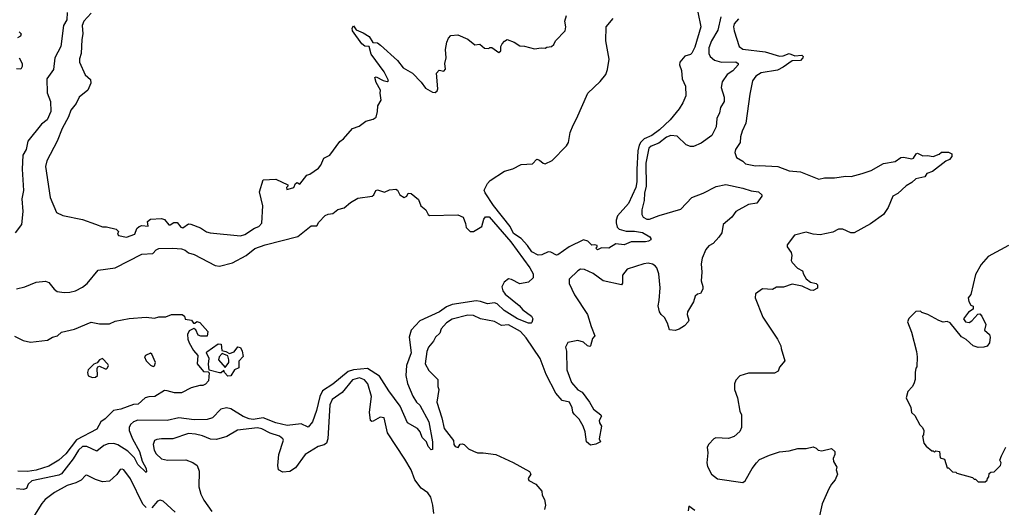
# Model space of a CAD drawing. Extents: x 1933546 to 2138868, y 524910 to 667279.
# Tile 423 of 466: x 2075529 to 2082510, y 598710 to 602165. Entities that reach past the tile are written whole.
import ezdxf

# ---------------------------------------------------------------- set-up
doc = ezdxf.new("R2010")
doc.units = 0

msp = doc.modelspace()

# ---------------------------------------------------------------- linework, layer by layer
at = {"layer": '0CON10XD'}
for points in [[(2075865.6, 602215), (2075861.8, 602165), (2075840, 602125), (2075821.1, 601975), (2075778.3, 601895), (2075768.9, 601811.1), (2075722, 601745), (2075724.3, 601645.7), (2075745.8, 601585), (2075748.4, 601515), (2075724.4, 601455.6), (2075684.1, 601425), (2075585.6, 601305), (2075573.3, 601245), (2075551.2, 601205), (2075545.8, 601105), (2075555.3, 600955.3), (2075543.3, 600895), (2075551.5, 600805), (2075542.1, 600715), (2075495.6, 600654.4)], [(2076035, 602211.9), (2075982.2, 602155), (2075970.6, 602125), (2075975.7, 602065), (2075968.1, 602025), (2075963.3, 601925), (2075951.7, 601888.3), (2075952.1, 601865), (2075993.6, 601773.6), (2076030.3, 601740.3), (2076032.2, 601715), (2076011.9, 601665), (2075951.1, 601615), (2075928.6, 601571.4), (2075891.9, 601525), (2075873.4, 601476.6), (2075828.6, 601395), (2075795, 601303.3), (2075721.4, 601165), (2075712.5, 601125), (2075745.5, 600905), (2075788.3, 600798.3), (2075835, 600778), (2075975, 600750), (2076066.1, 600716.1), (2076115, 600697.5), (2076145, 600697.5), (2076211.7, 600681.7), (2076230, 600665), (2076222.5, 600645), (2076230, 600635), (2076285, 600624.3), (2076345, 600646.2), (2076359.4, 600685), (2076375, 600700.6), (2076395, 600705.6), (2076438.3, 600701.7), (2076435.8, 600735), (2076455, 600751.5), (2076535, 600757.5), (2076555, 600748.8), (2076585, 600711.2), (2076595, 600711.2), (2076622.1, 600727.9), (2076645, 600729.2), (2076670, 600695), (2076685, 600691.4), (2076725, 600717.5), (2076743, 600717), (2076810.7, 600690.7), (2076852.3, 600662.3), (2076880, 600655), (2077095, 600634), (2077125, 600642.9), (2077192.7, 600687.3), (2077225, 600699.1), (2077245, 600724), (2077252.1, 600845), (2077228.8, 600945), (2077255, 601030), (2077345, 601036.2), (2077430, 600995), (2077430, 600985), (2077420, 600975), (2077423, 600963), (2077448.3, 600968.3), (2077472.5, 600975), (2077483.3, 601005), (2077495, 601012.5), (2077515, 601000), (2077565, 601062.5), (2077585, 601070), (2077647, 601113), (2077663.8, 601135), (2077686.1, 601183.9), (2077726.7, 601205), (2077798.3, 601301.7), (2077825, 601320), (2077887.5, 601395), (2077935, 601410), (2077982.5, 601445), (2078035, 601461.2), (2078056.7, 601475), (2078066.1, 601513.9), (2078067.5, 601555), (2078092.5, 601595), (2078083.8, 601645), (2078087.1, 601665), (2078055, 601720), (2078047.5, 601755), (2078055, 601760), (2078105, 601733.8), (2078135, 601727.5), (2078142.5, 601735), (2078113.6, 601795), (2078020.1, 601920.1), (2078006.7, 601975), (2077975, 601978.2), (2077955, 601993.8), (2077889.1, 602085), (2077885.6, 602104.4), (2077895, 602121.2), (2077915, 602094.2), (2077962.9, 602072.9)], [(2077962.9, 602072.9), (2078006.2, 602045), (2078033.3, 602003.3), (2078065, 602000), (2078086.7, 601985), (2078207.5, 601875), (2078247.5, 601825), (2078312.5, 601785), (2078375, 601723.3), (2078405, 601678.8), (2078455, 601652.5), (2078475, 601650), (2078488.3, 601661.7), (2078492.5, 601675), (2078483, 601787), (2078503, 601807), (2078535, 601800), (2078546.4, 601813.6), (2078543.8, 601855), (2078552.5, 601895), (2078547, 601953), (2078557.5, 602005), (2078570, 602035), (2078585, 602052.5), (2078635, 602057.5), (2078705, 602027.5), (2078755, 601987.5), (2078791.7, 601991.7), (2078825, 601962.5), (2078855, 601960), (2078863, 601967), (2078877, 601967), (2078925, 601932.5), (2078940, 601945), (2078940, 601975), (2078950, 601995), (2078966.1, 602013.9), (2078985, 602024), (2079035, 602006.7), (2079075, 601980), (2079108.3, 601978.3), (2079178.3, 601958.3), (2079225, 601966.2), (2079255, 601962.5), (2079265, 601970), (2079300, 601975), (2079315, 601990), (2079326.7, 602015), (2079395, 602086.2), (2079400, 602115), (2079393.8, 602155), (2079406, 602195)], [(2080337.7, 602217.7), (2080358.5, 602115), (2080315, 601970), (2080295, 601927.5), (2080285, 601918.6), (2080245, 601906.2), (2080208, 601865), (2080206, 601845), (2080220, 601805), (2080225.7, 601745), (2080248.6, 601695), (2080251.1, 601625), (2080230.3, 601575), (2080205, 601534.5), (2080141.3, 601455), (2080065, 601383.8), (2080010.4, 601345), (2079955, 601321), (2079931.6, 601298.4), (2079919.7, 601275), (2079911, 601235), (2079904.2, 601104.2), (2079904.8, 601015), (2079897.8, 600975), (2079845, 600861.8), (2079768, 600775), (2079757.1, 600745), (2079757.2, 600725), (2079765.9, 600695), (2079780, 600680), (2079827.5, 600667.5), (2079887.2, 600667.3), (2079945, 600657.5), (2079996.6, 600626.6), (2080004, 600615), (2080002.5, 600605), (2079986.7, 600595), (2079965, 600591.5), (2079865, 600590.5), (2079815, 600570.8), (2079755, 600578), (2079705, 600545.4), (2079652.5, 600547.5), (2079625, 600534), (2079612.5, 600545), (2079622.5, 600555), (2079622.5, 600565), (2079605, 600570), (2079585, 600566.7), (2079556.1, 600596.1), (2079525, 600604.2), (2079425, 600556.7), (2079345, 600500), (2079335, 600496.7), (2079295, 600516.7), (2079275, 600520), (2079231.1, 600498.9), (2079205, 600496.5)], [(2080498.8, 602185), (2080478.7, 602091.3), (2080434.6, 602015), (2080414.5, 601965), (2080414.4, 601925.6), (2080424.2, 601905), (2080455, 601877.5), (2080504.6, 601864.6), (2080605, 601867.3), (2080623.8, 601855), (2080623.8, 601845), (2080585, 601803.3), (2080545, 601777.5), (2080509.1, 601725), (2080501.4, 601685), (2080524.3, 601615), (2080524, 601586), (2080497.4, 601542.6), (2080490, 601505), (2080470.8, 601465), (2080465.8, 601405), (2080436, 601345), (2080359.8, 601290.2), (2080305, 601267.5), (2080285, 601266.2), (2080255, 601277.5), (2080189.1, 601339.1), (2080145, 601343.5), (2080115, 601331.8), (2080059.4, 601290.6), (2080005, 601268.1), (2079990, 601255), (2079967.5, 601147.5), (2079971, 600985), (2079958.9, 600935), (2079956.7, 600883.3), (2079938.8, 600818.8), (2079940, 600785), (2079950, 600765), (2079975, 600750.6), (2079995, 600751.5), (2080061.5, 600778.5), (2080215, 600822.2), (2080294.7, 600905.2), (2080375, 600936.4), (2080465.8, 600984.2), (2080535, 600997.4), (2080655, 600970.4), (2080715, 600952.9), (2080766.2, 600946.2), (2080790, 600925), (2080790, 600915), (2080755, 600866), (2080695, 600854.6), (2080607.1, 600805), (2080578.8, 600765), (2080516, 600715), (2080506.7, 600655), (2080486.5, 600625), (2080445, 600579.1), (2080415, 600562.9), (2080393.1, 600536.9), (2080366.5, 600475), (2080360.4, 600435), (2080365.4, 600375), (2080359.4, 600315), (2080372.2, 600275), (2080371.9, 600255), (2080355.8, 600225), (2080335, 600220), (2080317.1, 600205), (2080306.9, 600165), (2080264.3, 600095), (2080260, 600075), (2080273.8, 600035), (2080268.8, 600025), (2080241.4, 599995), (2080205, 599972.1), (2080175, 599963.8), (2080136.7, 599966.7), (2080121.1, 600015), (2080100, 600055), (2080076.1, 600076.1), (2080065.6, 600095), (2080056.6, 600136.6), (2080061.5, 600175), (2080069.2, 600265), (2080060, 600365), (2080045, 600407.5), (2080035, 600421.4), (2080015, 600433.3), (2079985, 600439.5), (2079954.6, 600435.4), (2079835, 600396.7), (2079802.5, 600355), (2079803, 600297), (2079795, 600287.5), (2079665, 600314), (2079595.5, 600365.5), (2079533.3, 600395), (2079505, 600396.9), (2079485, 600386.5), (2079425, 600327.5), (2079424.1, 600295.9), (2079463.3, 600215), (2079554.2, 600075.8), (2079580.2, 599990.2), (2079607.5, 599925), (2079590, 599905), (2079576.7, 599855), (2079570, 599850), (2079555, 599853.1), (2079525, 599879.4), (2079487, 599893), (2079415, 599876.7), (2079398.8, 599845), (2079405.9, 599815.9), (2079408.6, 599685), (2079440, 599595), (2079485, 599541.9), (2079515.5, 599525.5), (2079568.5, 599455), (2079596.2, 599406.2), (2079650, 599365), (2079652.9, 599355), (2079636.9, 599325), (2079638.9, 599308.9), (2079653.8, 599285), (2079636.2, 599195), (2079646.7, 599175), (2079612.3, 599157.7), (2079575, 599151.4), (2079546.2, 599175), (2079536.7, 599245), (2079524.2, 599285), (2079495.8, 599335), (2079458.8, 599368.8), (2079450, 599385), (2079446, 599415), (2079425.6, 599455), (2079375, 599467.3), (2079329, 599519), (2079260.4, 599650.4), (2079217.7, 599765), (2079119.8, 599909.8), (2079080, 599955), (2078995, 600002), (2078945, 599998.8), (2078895, 600027.5), (2078795, 600045.6), (2078745, 600068.9), (2078705, 600072.5), (2078595, 600042.9), (2078555, 600017.1), (2078516.2, 599975), (2078506.7, 599945), (2078475.8, 599915), (2078463.2, 599886.8), (2078428, 599845), (2078416, 599815), (2078403.9, 599726.1), (2078428.7, 599678.7), (2078492.5, 599615), (2078492.5, 599565), (2078500, 599545), (2078485.7, 599454.3), (2078522.4, 599345), (2078539, 599269), (2078603.6, 599183.6), (2078606.2, 599155), (2078615, 599141.2), (2078637, 599133), (2078651.7, 599158.3), (2078665, 599160), (2078680, 599155), (2078710, 599125), (2078745, 599106.7), (2078775, 599096.7), (2078815, 599096.2), (2078905, 599083.8), (2079027.7, 599027.7), (2079143, 598963), (2079152.5, 598945), (2079133.8, 598915), (2079139.5, 598899.5), (2079187.5, 598875), (2079230, 598825), (2079233.8, 598795), (2079248.8, 598765), (2079256.1, 598726.1), (2079248.8, 598695)], [(2079205, 600496.5), (2079159.1, 600519.1), (2079129.6, 600565), (2079084.4, 600615), (2079030.4, 600650.4), (2079005, 600700), (2078888.5, 600848.5), (2078828.3, 600938.3), (2078821.9, 600958.1), (2078845.4, 601004.6), (2078864.4, 601025), (2078965, 601092.5), (2079025, 601109.2), (2079085, 601138.8), (2079165, 601144.3), (2079195, 601176.2), (2079215, 601170.8), (2079239.1, 601149.1), (2079255, 601144.2), (2079305, 601166.2), (2079405, 601271.2), (2079420, 601295), (2079431.9, 601365), (2079452, 601418), (2079477.1, 601462.9), (2079556, 601645), (2079645, 601727.8), (2079683.4, 601776.6), (2079696.8, 601813.2), (2079707.8, 601885), (2079684.6, 602015.4), (2079687.1, 602115), (2079735.4, 602174.6)], [(2080625, 602172.2), (2080595.4, 602135), (2080589.3, 602115), (2080593.1, 602085), (2080630, 601975), (2080655, 601956.5), (2080815, 601938.2), (2080915, 601906.9), (2080941.4, 601908.6), (2080985, 601924.5), (2081025, 601908.8), (2081075, 601913.3), (2081083.3, 601905), (2081082, 601895), (2081065, 601875.7), (2081006.5, 601873.5), (2080942.4, 601827.6), (2080902.7, 601807.3), (2080785, 601788.6), (2080748.9, 601765), (2080725, 601732), (2080705, 601637.5), (2080677, 601433), (2080650, 601375), (2080638.6, 601335), (2080635.8, 601294.2), (2080604.4, 601245), (2080598.1, 601225), (2080609.7, 601189.7), (2080655, 601163.3), (2080675, 601143.8), (2080745, 601128.8), (2080775, 601132.5), (2080905, 601124.4), (2080985, 601094.6), (2081065, 601087.6), (2081195, 601034.1), (2081235, 601043.8), (2081305, 601043.5), (2081385, 601055.4), (2081425, 601053.1), (2081502, 601075), (2081565, 601096.2), (2081653.2, 601146.8), (2081735, 601160.5), (2081775, 601187.5), (2081795, 601190.4), (2081855, 601178.9), (2081865.9, 601184.1), (2081885, 601214.2), (2081895, 601219.4), (2081931.5, 601201.5), (2081965, 601203.8), (2082004.1, 601195.9), (2082047.1, 601212.9), (2082065, 601226.7), (2082113.6, 601226.4), (2082137.5, 601215), (2082137.5, 601195), (2082120, 601175), (2082095, 601162.9), (2081999.7, 601090.3), (2081960.8, 601075), (2081945, 601052.5), (2081882.5, 601037.5), (2081855, 601011.4), (2081813.2, 600986.8), (2081755.5, 600934.5), (2081720, 600915), (2081685, 600833.8), (2081652.5, 600785), (2081561.1, 600718.9), (2081445, 600654.3), (2081422.5, 600655), (2081365, 600680), (2081335, 600680), (2081295, 600658.6), (2081205, 600640.8), (2081155, 600645.8), (2081105, 600660), (2081022, 600638), (2080971.2, 600568.8), (2080970, 600555), (2080997.5, 600515), (2081002.5, 600495), (2080999.3, 600459.3), (2081006.2, 600445), (2081043.8, 600403.8), (2081078.8, 600385), (2081085, 600362.5), (2081105, 600330), (2081135, 600305.8), (2081175, 600295.8), (2081185, 600286.2), (2081185, 600262.5), (2081155, 600246.7), (2081135, 600247.5), (2081076.1, 600276.1), (2081005, 600290.6), (2080945, 600268.8), (2080895, 600268.8), (2080865, 600253.8), (2080795, 600257.5), (2080746.4, 600223.6), (2080743.8, 600195), (2080796.4, 600056.4), (2080902.3, 599902.3), (2080926.2, 599855), (2080926.7, 599835), (2080953, 599747), (2080916.7, 599703.3), (2080906.4, 599673.6), (2080879.3, 599660.7), (2080695, 599660), (2080635, 599642.5), (2080605, 599610), (2080597.5, 599585), (2080597.5, 599545), (2080617.5, 599485), (2080635, 599390), (2080646.1, 599366.1), (2080646.7, 599275), (2080635, 599247.5), (2080595, 599212.5), (2080555, 599197.5), (2080465, 599202.5), (2080450, 599195), (2080413.6, 599156.4), (2080402.5, 599135), (2080407.5, 599095), (2080400, 599025), (2080405, 599000), (2080433.9, 598943.9), (2080475, 598911.2), (2080655, 598886.7), (2080673, 598897), (2080722.5, 598985), (2080752.5, 599025), (2080775, 599047.5), (2080845, 599080), (2080915, 599103.3), (2080985, 599110), (2081045, 599126.7), (2081105, 599127.5), (2081155, 599137.5), (2081175, 599130), (2081190, 599115), (2081215, 599110), (2081285, 599127.5), (2081307.5, 599105), (2081307.5, 599085), (2081296.7, 599055), (2081298.8, 599035), (2081322.5, 598995), (2081317.5, 598975), (2081326.7, 598945), (2081310, 598905), (2081283.3, 598875), (2081265, 598840), (2081218.8, 598735), (2081186.7, 598595)], [(2075525, 602080), (2075538.8, 602065), (2075535, 602047.5), (2075513, 602037)], [(2075524, 601895), (2075547.1, 601855), (2075547, 601833), (2075535.9, 601814.1), (2075505, 601818)], [(2075505, 600258.6), (2075565, 600273.1), (2075644.6, 600305.4), (2075712.4, 600312.4), (2075735, 600302.9), (2075771.9, 600255), (2075795, 600239.4), (2075845, 600232.5), (2075885, 600233.3), (2075925, 600244.5), (2075975, 600269.5), (2076006.7, 600295), (2076085, 600390.6), (2076205, 600406.2), (2076395, 600504), (2076471.7, 600508.3), (2076495.3, 600534.7), (2076515, 600543.1), (2076615, 600546.7), (2076675, 600542.2), (2076702.1, 600532.1), (2076725, 600512.5), (2076765, 600501.3), (2076915, 600424.5), (2076945, 600418.2), (2077038, 600442), (2077135, 600494.6), (2077195, 600543.8), (2077269.1, 600570.9), (2077500.6, 600629.4), (2077595, 600704), (2077635.4, 600704.6), (2077648.7, 600731.3), (2077695, 600776.7), (2077715, 600786.9), (2077748.3, 600791.7), (2077785, 600819.6), (2077828.1, 600831.9), (2077875, 600870.9), (2077925, 600899.6), (2078026.7, 600915), (2078040, 600925), (2078054, 600955), (2078065, 600959.2), (2078115, 600942.5), (2078151.5, 600958.5), (2078195, 600963.8), (2078206.1, 600956.1), (2078224.3, 600924.3), (2078255, 600906.2), (2078273.3, 600915), (2078282.5, 600935), (2078303.9, 600933.9), (2078355, 600890.8), (2078373.5, 600845), (2078407.7, 600817.7), (2078425, 600784.2), (2078435, 600776.9), (2078635, 600783.1), (2078672.2, 600765), (2078689.8, 600719.8), (2078693.4, 600693.4), (2078722.5, 600665), (2078745, 600664.6), (2078805, 600700), (2078818.6, 600751.4), (2078831.8, 600768.2), (2078857.9, 600767.9), (2079010, 600590), (2079146, 600406), (2079168.7, 600365), (2079169, 600335), (2079135, 600304.9), (2079075, 600293.5), (2079015, 600324.5), (2078995, 600328.3), (2078962.8, 600305), (2078947.4, 600272.6), (2078953.7, 600245), (2078970.5, 600220.5), (2079071, 600141), (2079095, 600108.1), (2079157.7, 600065), (2079166.2, 600045), (2079160.8, 600019.2), (2079155.9, 600014.1), (2079135, 600015.5), (2079057.3, 600045), (2078964.7, 600104.7), (2078915, 600151.9), (2078895, 600159.2), (2078845, 600152.8), (2078795, 600169.3), (2078765, 600171.8), (2078594.2, 600145.8), (2078555, 600131.3), (2078505, 600096.1), (2078365, 600031.8), (2078304.8, 599965.2), (2078289.6, 599915), (2078304.7, 599805.3), (2078270.3, 599715), (2078265.3, 599645), (2078278.3, 599588.3), (2078317.1, 599497.1), (2078342.5, 599455), (2078365, 599432.7), (2078430, 599315), (2078455.6, 599175), (2078455, 599120), (2078445, 599117.5), (2078425, 599140), (2078412.9, 599175), (2078382.9, 599205), (2078368.6, 599245), (2078348.9, 599268.9), (2078278.3, 599308.3), (2078225, 599427.5), (2078145, 599535.6), (2078080.2, 599640.2), (2077993.9, 599693.9), (2077894.8, 599684.8), (2077856.8, 599673.2), (2077747.6, 599582.4), (2077676.5, 599535), (2077657, 599495), (2077633.6, 599396.4), (2077605, 599316.2), (2077575, 599277.5), (2077525, 599301.3), (2077425, 599290.2), (2077345, 599307.9), (2077255, 599342.9), (2077185, 599332.7), (2077155, 599336.6), (2077112.9, 599353), (2077025, 599406.9), (2076995, 599414.8), (2076954.4, 599405.6), (2076896.1, 599343.9), (2076858.9, 599331.1), (2076765, 599330.4), (2076656.6, 599343.4), (2076575, 599325.5), (2076365, 599327.7), (2076335, 599315.3), (2076314.1, 599295.9), (2076305.3, 599275), (2076305.8, 599255), (2076328.8, 599195), (2076377, 599105), (2076397.2, 599037.2), (2076424.4, 598985), (2076428.3, 598961.7), (2076425, 598957.5), (2076365, 599012.8), (2076341.6, 599061.6), (2076295, 599108.8), (2076225, 599152.8), (2076195, 599163), (2076155, 599159), (2076125, 599148.3), (2076075, 599107.8), (2076005, 599140.3), (2075975, 599140.2), (2075945, 599114.8), (2075906.7, 599053.3), (2075825, 598948), (2075805, 598938.7), (2075615, 598898.1), (2075589.1, 598875), (2075575.7, 598844.3), (2075555, 598835.3), (2075505, 598841.2)], [(2082540, 600565), (2082395, 600487.5), (2082345, 600430), (2082305, 600360), (2082271.7, 600218.3), (2082252.5, 600195), (2082258.3, 600168.3), (2082273, 600143), (2082290, 600135), (2082290, 600115), (2082255, 600092.5), (2082220, 600045), (2082235, 600023.3), (2082260.7, 600019.3), (2082279.7, 600030.3), (2082321.7, 600078.3), (2082335, 600080), (2082350, 600065), (2082377.5, 600005), (2082370, 599965), (2082403.8, 599933.8), (2082410, 599915), (2082404.3, 599875), (2082387.5, 599852.5), (2082365, 599843.8), (2082325, 599842.5), (2082290, 599855), (2082238.3, 599898.3), (2082205, 599917.5), (2082125, 600017.5), (2082105, 600027.5), (2082075, 600022.5), (2082045, 600032.5), (2081967, 600077), (2081925, 600090), (2081915, 600100), (2081881.7, 600098.3), (2081831.7, 600048.3), (2081822.5, 600025), (2081851.7, 599951.7), (2081887.5, 599815), (2081892.5, 599775), (2081890, 599705), (2081883, 599697), (2081877.5, 599665), (2081876.7, 599615), (2081867.5, 599585), (2081856.4, 599563.6), (2081825, 599530), (2081813.3, 599485), (2081847, 599417), (2081851.7, 599381.7), (2081875, 599360), (2081910, 599295), (2081930, 599275), (2081940, 599255), (2081937, 599223), (2081930, 599215), (2081940, 599165), (2081955, 599142.5), (2081995, 599110), (2082005, 599110), (2082015, 599100), (2082025, 599110), (2082050, 599105), (2082055, 599060), (2082085, 599050), (2082105, 598990), (2082115, 598990), (2082141.7, 598961.7), (2082165, 598960), (2082173, 598953), (2082285, 598920), (2082295, 598910), (2082305, 598910), (2082325, 598890), (2082375, 598890), (2082388.3, 598901.7), (2082390, 598915), (2082400, 598925), (2082401.7, 598948.3), (2082415, 598960), (2082438.3, 598961.7), (2082482.5, 599005), (2082486.2, 599025), (2082477.5, 599045), (2082490, 599075), (2082520, 599135)], [(2075491.7, 599921.7), (2075553, 599893), (2075605, 599880), (2075725, 599893.8), (2075760, 599915), (2075796.1, 599923.9), (2075825, 599950), (2075917.3, 599972.7), (2076035, 600021.2), (2076095, 600010), (2076165, 600010), (2076205, 600030), (2076305, 600048.9), (2076425, 600056.9), (2076485, 600050.8), (2076515, 600058.6), (2076565, 600058.9), (2076605, 600075.6), (2076680, 600075), (2076697.5, 600065), (2076702.5, 600042.5), (2076747, 600037), (2076760, 600015), (2076770, 600015), (2076785, 600027.5), (2076805, 600018.8), (2076862.5, 599955), (2076857, 599923), (2076811.7, 599921.7), (2076795, 599930), (2076778.5, 599968.5), (2076762.3, 599977.7), (2076730, 599960), (2076717.5, 599935), (2076720.7, 599900.7), (2076731.2, 599875), (2076761.1, 599821.1), (2076790.8, 599785), (2076786.2, 599726.2), (2076831.7, 599671.7), (2076865, 599670), (2076872.5, 599662.5), (2076866.2, 599605), (2076846.4, 599583.6), (2076827, 599573), (2076805, 599573.3), (2076744.2, 599555.8), (2076675, 599521.2), (2076625, 599520), (2076575, 599536.2), (2076555, 599536.7), (2076485.8, 599494.2), (2076445, 599493.8), (2076417.5, 599485), (2076368.5, 599441.5), (2076335, 599437.3), (2076245, 599406.4), (2076194.4, 599395.6), (2076135, 599336), (2076104.3, 599315.7), (2076075, 599264.2), (2075930.9, 599189.1), (2075855, 599088), (2075806.9, 599045), (2075735, 599000.7), (2075645, 598972.7), (2075583.8, 598963.8), (2075516.1, 598966.1)], [(2077005, 599640), (2076980, 599665), (2076975, 599680), (2076957, 599663), (2076945, 599662.5), (2076872.5, 599682.5), (2076867.5, 599725), (2076872.5, 599765), (2076852.5, 599805), (2076855, 599812.5), (2076935, 599867.5), (2076957.5, 599865), (2076960.7, 599820.7), (2076990, 599815), (2077015, 599800), (2077048.8, 599811.2), (2077075, 599846.7), (2077093, 599843), (2077105.9, 599815.9), (2077112.5, 599777.5), (2077082.5, 599745), (2077082.5, 599697.5), (2077052.5, 599685), (2077025, 599642.5), (2077005, 599640)], [(2076045, 599628.8), (2076065, 599631.4), (2076080, 599645), (2076077, 599693), (2076083.6, 599706.4), (2076095, 599710), (2076135, 599690), (2076145, 599690), (2076151.7, 599698.3), (2076157.5, 599715), (2076153.3, 599725), (2076115, 599764), (2076095, 599755.7), (2076077.5, 599732.5), (2076055, 599723.3), (2076013.3, 599685), (2076010, 599665), (2076015, 599642), (2076045, 599628.8)], [(2076475, 599707.5), (2076485, 599712.5), (2076491.2, 599735), (2076465, 599796.2), (2076455, 599801.2), (2076420, 599785), (2076414.3, 599775), (2076425, 599747.5), (2076455, 599717.5), (2076475, 599707.5)], [(2076985, 599700), (2077011.2, 599735), (2077011.2, 599755), (2077003.3, 599783.3), (2076965, 599800), (2076943.3, 599775), (2076937.5, 599755), (2076985, 599700)], [(2078465.5, 598665), (2078458.1, 598725), (2078442.7, 598782.7), (2078421.4, 598811.4), (2078375, 598846.2), (2078330.8, 598905), (2078303.3, 598975), (2078260.4, 599050.4), (2078136.6, 599236.6), (2078112.9, 599342.9), (2078085, 599348.6), (2078035, 599320.8), (2078025, 599318.8), (2078015.8, 599325.8), (2078008.2, 599385), (2078022.9, 599495), (2077996.2, 599585), (2077972.1, 599612.1), (2077936.8, 599626.8), (2077887.6, 599612.4), (2077815, 599524.3), (2077745, 599474.2), (2077727.9, 599435), (2077713.3, 599195), (2077704.6, 599165.4), (2077687.8, 599152.2), (2077645, 599141.5), (2077552, 599085), (2077485, 598990), (2077445, 598962.5), (2077395, 598958), (2077364, 598975), (2077358.6, 599005), (2077365.6, 599085), (2077398.1, 599185), (2077395, 599195.8), (2077370, 599215), (2077305, 599234.7), (2077245, 599266.1), (2077215, 599273.9), (2077073.1, 599256.9), (2076997.7, 599212.3), (2076925, 599191.2)], [(2076925, 599191.2), (2076881.7, 599191.7), (2076825, 599217.1), (2076775, 599228.9), (2076725, 599232.2), (2076615, 599195.6), (2076535, 599195.6), (2076500.3, 599189.7), (2076485, 599183.3), (2076474.3, 599155.7), (2076482.2, 599115), (2076495, 599088.8), (2076535, 599052.9), (2076577, 599043), (2076705.5, 599045.5), (2076756.8, 599026.8), (2076786.2, 599005), (2076802, 598965), (2076798.8, 598855), (2076812.7, 598802.7), (2076835, 598760), (2076891.2, 598681.2)], [(2076425, 598707.5), (2076401.2, 598731.2), (2076315, 598911.2), (2076266.2, 598975), (2076255, 598980), (2076241.2, 598978.8), (2076217.7, 598942.3), (2076166, 598894), (2076115, 598891.4), (2076065, 598907.1), (2076005, 598937.5), (2075995, 598936), (2075965, 598901.2), (2075927.1, 598882.9), (2075865, 598864.2), (2075775, 598814.5), (2075708, 598765), (2075685, 598737.5), (2075620.8, 598635)], [(2076631.2, 598675), (2076545, 598753.3), (2076525, 598760), (2076506.4, 598753.6), (2076465, 598706.2)], [(2080315, 598686.2), (2080271.7, 598718.3), (2080267.5, 598685)]]:
    msp.add_lwpolyline(points, dxfattribs=at)

doc.saveas('drawing.dxf')
